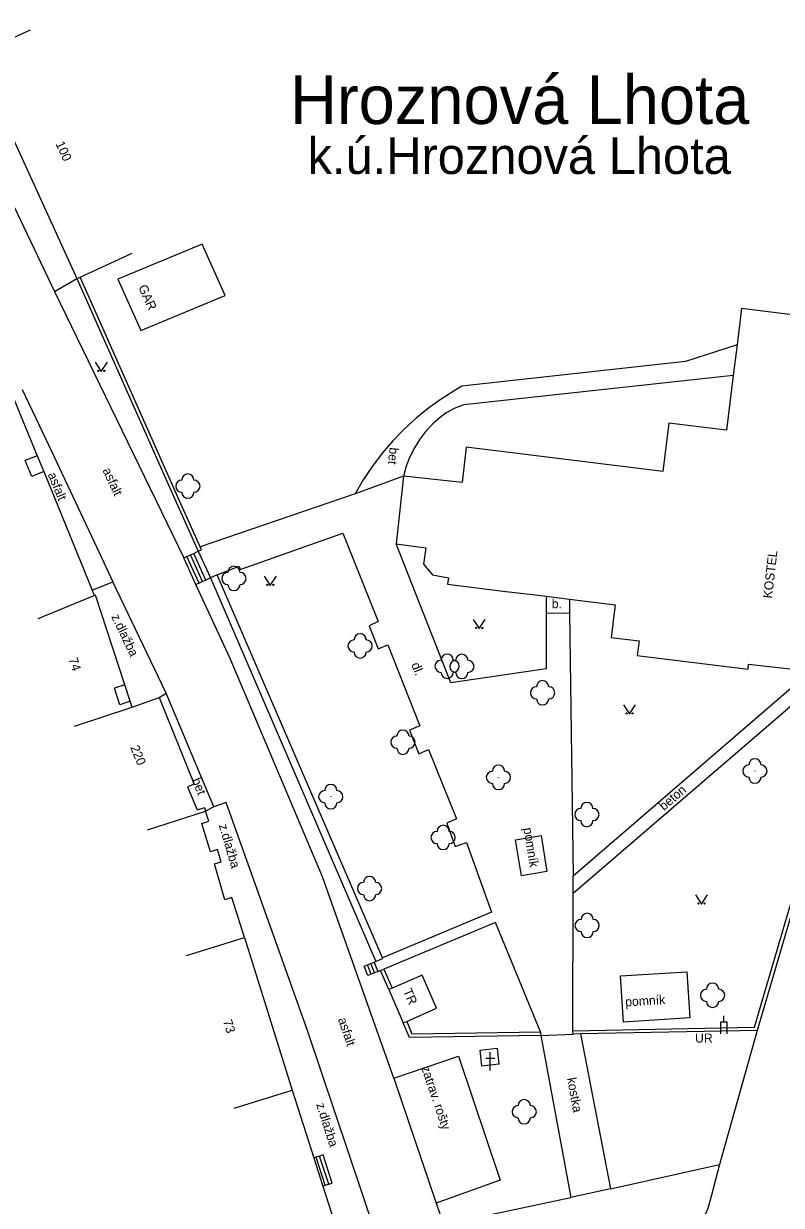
# Model space of a CAD drawing. Extents: x -544674 to -541478, y -1199076 to -1195527.
# Drawn here: x -542684.3 to -542622, y -1198223.7 to -1198126.6 of the extents above; entities that cross this region are included whole.
import ezdxf

# ---------------------------------------------------------------- set-up
doc = ezdxf.new("R2010")
doc.units = 0
for name, color, linetype in [('BUDOVY_MĚŘ', 7, 'Continuous'), ('NÁZEV_K_Ú', 7, 'Continuous'), ('NÁZVY_SÍDEL_JEDNOTKY', 7, 'Continuous'), ('POMOC_POPIS', 7, 'Continuous'), ('ROZHRANÍ_PLOCH', 7, 'Continuous'), ('ZELEŇ', 7, 'Continuous'), ('ZN_BUDOV', 7, 'Continuous'), ('ZN_DOPLŇKOVÉ', 7, 'Continuous'), ('ZN_KULTUR', 7, 'Continuous'), ('Č_POPIS_ORIENT', 7, 'Continuous')]:
    doc.layers.add(name, color=color, linetype=linetype)

msp = doc.modelspace()

# ---------------------------------------------------------------- linework, layer by layer
at = {"layer": 'BUDOVY_MĚŘ'}
for points in [[(-542683.75, -1198127.11), (-542688.3, -1198129.19)], [(-542688.3, -1198129.19), (-542679.92, -1198147.51)], [(-542676.56, -1198147.56), (-542674.67, -1198151.79), (-542667.72, -1198148.92), (-542669.61, -1198144.69), (-542676.56, -1198147.56)], [(-542679.65, -1198147.39), (-542675.37, -1198145.43)], [(-542679.92, -1198147.51), (-542679.65, -1198147.39)], [(-542611.82, -1198156.27), (-542619.01, -1198155.28), (-542618.47, -1198150.83), (-542625.3, -1198149.99), (-542625.66, -1198152.97)], [(-542625.66, -1198152.97), (-542625.97, -1198155.48)], [(-542625.97, -1198155.48), (-542626.52, -1198159.99), (-542631.27, -1198159.41), (-542631.76, -1198163.38), (-542647.93, -1198161.37), (-542648.25, -1198164.28), (-542653.07, -1198163.75)], [(-542685.28, -1198156.93), (-542683.18, -1198162.08)], [(-542683.18, -1198162.08), (-542682.64, -1198163.39)], [(-542682.64, -1198163.39), (-542678.67, -1198173.14)], [(-542653.07, -1198163.75), (-542653.68, -1198169.32)], [(-542653.68, -1198169.32), (-542651.24, -1198169.64), (-542651.42, -1198171), (-542650.7, -1198171.88), (-542649.38, -1198172.12), (-542649.45, -1198172.65), (-542644.66, -1198173.25), (-542641.52, -1198173.61), (-542641.35, -1198173.63)], [(-542683.11, -1198175.47), (-542678.49, -1198173.58)], [(-542678.67, -1198173.14), (-542678.49, -1198173.58)], [(-542675.97, -1198180.92), (-542678.39, -1198173.55), (-542678.49, -1198173.58)], [(-542641.35, -1198173.63), (-542639.44, -1198173.87)], [(-542639.44, -1198173.87), (-542635.69, -1198174.33), (-542636.02, -1198177.03), (-542633.71, -1198177.31), (-542633.86, -1198178.5), (-542624.76, -1198179.62), (-542624.71, -1198179.22), (-542619.63, -1198179.78)], [(-542675.53, -1198182.26), (-542675.97, -1198180.92)], [(-542675.37, -1198182.75), (-542675.53, -1198182.26)], [(-542675.37, -1198182.75), (-542673.15, -1198181.95)], [(-542673.15, -1198181.95), (-542670.28, -1198189.07), (-542670.84, -1198189.29), (-542670.04, -1198191.2), (-542669.44, -1198191), (-542669.35, -1198191.29)], [(-542680.12, -1198184.31), (-542675.37, -1198182.75)], [(-542674.11, -1198192.84), (-542669.35, -1198191.29)], [(-542666.13, -1198201.69), (-542667.18, -1198198.4), (-542667.75, -1198198.58), (-542668.62, -1198195.64), (-542668.05, -1198195.46), (-542668.37, -1198194.46), (-542668.94, -1198194.64), (-542669.65, -1198192.31), (-542669.08, -1198192.12), (-542669.35, -1198191.29)], [(-542670.9, -1198203.18), (-542666.13, -1198201.69)], [(-542666.13, -1198201.69), (-542662.22, -1198214.24)], [(-542652.81, -1198208.59), (-542650.35, -1198207.51), (-542651.54, -1198204.79), (-542654, -1198205.84)], [(-542654, -1198205.84), (-542654.27, -1198205.96)], [(-542654.27, -1198205.96), (-542653.09, -1198208.71)], [(-542653.09, -1198208.71), (-542652.81, -1198208.59)], [(-542666.99, -1198215.73), (-542662.22, -1198214.24)], [(-542662.22, -1198214.24), (-542660.44, -1198219.8)], [(-542660.44, -1198219.8), (-542659.7, -1198222.12)], [(-542659.7, -1198222.12), (-542658.03, -1198227.33), (-542667.96, -1198230.43)]]:
    msp.add_lwpolyline(points, dxfattribs=at)
at = {"layer": 'ROZHRANÍ_PLOCH'}
for points in [[(-542694.69, -1198117.2), (-542694.84, -1198117.59), (-542694.92, -1198118), (-542694.93, -1198118.43), (-542694.85, -1198118.85), (-542694.72, -1198119.19), (-542691.89, -1198126.89), (-542690.47, -1198130.35), (-542681.77, -1198148.59)], [(-542681.77, -1198148.59), (-542679.92, -1198147.51)], [(-542681.77, -1198148.59), (-542671.14, -1198170.48)], [(-542625.66, -1198152.97), (-542629.91, -1198154.34), (-542648.28, -1198156.37), (-542648.78, -1198156.66), (-542649.91, -1198157.37), (-542651, -1198158.15), (-542652.04, -1198159), (-542653.02, -1198159.91), (-542653.95, -1198160.87), (-542654.82, -1198161.88), (-542655.63, -1198162.95), (-542656.38, -1198164.06), (-542657.05, -1198165.22)], [(-542625.97, -1198155.48), (-542648.12, -1198157.9), (-542648.21, -1198157.93), (-542648.91, -1198158.21), (-542649.57, -1198158.56), (-542650.04, -1198158.91), (-542650.66, -1198159.46), (-542651.23, -1198160.07), (-542651.74, -1198160.72), (-542652.18, -1198161.43), (-542652.55, -1198162.17), (-542652.85, -1198162.95), (-542653.07, -1198163.75)], [(-542684.42, -1198156.65), (-542682.22, -1198161.24), (-542678.08, -1198170.03), (-542676.96, -1198172.44)], [(-542683.18, -1198162.08), (-542684.17, -1198162.48)], [(-542683.63, -1198163.8), (-542684.17, -1198162.48)], [(-542682.64, -1198163.39), (-542683.63, -1198163.8)], [(-542653.07, -1198163.75), (-542657.05, -1198165.22)], [(-542657.05, -1198165.22), (-542669.78, -1198169.57)], [(-542668.4, -1198171.88), (-542666.59, -1198171.16), (-542666.49, -1198171.44), (-542658.05, -1198168.45), (-542655.16, -1198175.7), (-542655.9, -1198176.06), (-542655.15, -1198177.95), (-542654.37, -1198177.64), (-542651.73, -1198184.29), (-542652.59, -1198184.63), (-542651.82, -1198186.58), (-542651.01, -1198186.24), (-542648.73, -1198191.93), (-542649.51, -1198192.28), (-542648.82, -1198194.2), (-542647.91, -1198193.87), (-542645.85, -1198199.61), (-542654.81, -1198203.36)], [(-542670.59, -1198170.23), (-542670.32, -1198170.11)], [(-542670.32, -1198170.11), (-542669.94, -1198169.94)], [(-542669.33, -1198172.3), (-542670.32, -1198170.11)], [(-542669.94, -1198169.94), (-542668.95, -1198172.13)], [(-542641.35, -1198175.06), (-542641.34, -1198179.6), (-542649.18, -1198180.76), (-542653.68, -1198169.32)], [(-542671.14, -1198170.48), (-542670.87, -1198170.36)], [(-542670.15, -1198172.67), (-542671.14, -1198170.48)], [(-542670.87, -1198170.36), (-542670.59, -1198170.23)], [(-542669.88, -1198172.55), (-542670.87, -1198170.36)], [(-542669.6, -1198172.42), (-542670.59, -1198170.23)], [(-542678.67, -1198173.14), (-542676.96, -1198172.44)], [(-542672.58, -1198181.59), (-542676.96, -1198172.44)], [(-542669.88, -1198172.55), (-542670.15, -1198172.67)], [(-542653.86, -1198213.24), (-542659.72, -1198196.71), (-542667.31, -1198178.76), (-542670.15, -1198172.67)], [(-542669.6, -1198172.42), (-542669.88, -1198172.55)], [(-542669.33, -1198172.3), (-542669.6, -1198172.42)], [(-542668.95, -1198172.13), (-542669.33, -1198172.3)], [(-542641.35, -1198173.63), (-542641.35, -1198175.06)], [(-542639.44, -1198173.87), (-542639.42, -1198175.03)], [(-542639.42, -1198175.03), (-542641.35, -1198175.06)], [(-542639.42, -1198175.03), (-542639.12, -1198196.62)], [(-542639.12, -1198196.62), (-542619.63, -1198179.78)], [(-542639.14, -1198198.04), (-542620.52, -1198182.04), (-542617.31, -1198182.39), (-542617.06, -1198180.06)], [(-542675.97, -1198180.92), (-542676.83, -1198181.2)], [(-542676.38, -1198182.55), (-542676.83, -1198181.2)], [(-542673.15, -1198181.95), (-542672.58, -1198181.59)], [(-542668.65, -1198190.94), (-542672.58, -1198181.59)], [(-542675.53, -1198182.26), (-542676.38, -1198182.55)], [(-542670.18, -1198232.14), (-542664.53, -1198232.67), (-542657.99, -1198232.28), (-542654.21, -1198229.47), (-542660.94, -1198209.41), (-542667.64, -1198190.59), (-542668.65, -1198190.94)], [(-542668.65, -1198190.94), (-542669.35, -1198191.29)], [(-542641.29, -1198196.27), (-542643.38, -1198196.61), (-542643.86, -1198193.65), (-542641.77, -1198193.31), (-542641.29, -1198196.27)], [(-542639.14, -1198198.04), (-542639.12, -1198196.62)], [(-542639.15, -1198209.35), (-542639.14, -1198198.04)], [(-542641.81, -1198209.43), (-542645.52, -1198200.45), (-542654.7, -1198204.29)], [(-542655.73, -1198204.71), (-542656.01, -1198204.82), (-542656.32, -1198204.04), (-542656.04, -1198203.93)], [(-542656.04, -1198203.93), (-542655.76, -1198203.82)], [(-542655.73, -1198204.71), (-542656.04, -1198203.93)], [(-542655.76, -1198203.82), (-542655.48, -1198203.71)], [(-542655.45, -1198204.6), (-542655.76, -1198203.82)], [(-542655.48, -1198203.71), (-542655.34, -1198203.65)], [(-542655.17, -1198204.49), (-542655.48, -1198203.71)], [(-542655.45, -1198204.6), (-542655.73, -1198204.71)], [(-542655.17, -1198204.49), (-542655.45, -1198204.6)], [(-542654.97, -1198204.41), (-542655.17, -1198204.49)], [(-542629.55, -1198208.3), (-542635, -1198208.64), (-542635.24, -1198204.85), (-542629.79, -1198204.51), (-542629.55, -1198208.3)], [(-542641.8, -1198209.73), (-542639.32, -1198223.05)], [(-542638.53, -1198209.62), (-542636.07, -1198222.34)], [(-542624.02, -1198209.33), (-542627.11, -1198220.36)], [(-542646.77, -1198210.96), (-542645.37, -1198210.78), (-542645.23, -1198212.09), (-542646.63, -1198212.27), (-542646.77, -1198210.96)], [(-542653.86, -1198213.24), (-542648.56, -1198211.45), (-542645.13, -1198221.63), (-542650.39, -1198223.52)], [(-542653.86, -1198213.24), (-542650.39, -1198223.52)], [(-542659.97, -1198219.65), (-542660.25, -1198219.74)], [(-542659.22, -1198221.96), (-542658.93, -1198221.87), (-542659.68, -1198219.56), (-542659.97, -1198219.65)], [(-542659.22, -1198221.96), (-542659.97, -1198219.65)], [(-542660.25, -1198219.74), (-542660.44, -1198219.8)], [(-542659.5, -1198222.05), (-542660.25, -1198219.74)], [(-542636.07, -1198222.34), (-542627.11, -1198220.36)], [(-542627.11, -1198220.36), (-542627.75, -1198222.88), (-542628.06, -1198223.97), (-542628.24, -1198224.41), (-542628.5, -1198224.8), (-542628.81, -1198225.15), (-542629.18, -1198225.45), (-542629.32, -1198225.53), (-542630.53, -1198225.8), (-542630.61, -1198225.82)], [(-542659.7, -1198222.12), (-542659.5, -1198222.05)], [(-542659.5, -1198222.05), (-542659.22, -1198221.96)], [(-542636.07, -1198222.34), (-542639.32, -1198223.05)], [(-542650.39, -1198223.52), (-542649.79, -1198225.28)], [(-542649.79, -1198225.28), (-542639.32, -1198223.05)]]:
    msp.add_lwpolyline(points, dxfattribs=at)
at = {"layer": 'ZELEŇ'}
for centre in [(-542670.8, -1198164.58), (-542667.01, -1198172.17), (-542656.64, -1198177.72), (-542649.49, -1198179.39), (-542648.28, -1198179.4), (-542641.64, -1198181.57), (-542653.12, -1198185.63), (-542645.27, -1198188.52), (-542624.19, -1198188), (-542659.05, -1198190.11), (-542638, -1198191.58), (-542649.82, -1198193.46), (-542655.86, -1198197.66), (-542637.98, -1198200.7), (-542627.67, -1198206.44), (-542643.15, -1198216.01)]:
    msp.add_circle(centre, 0.0005, dxfattribs=at)
for centre, start, end in [((-542671.3, -1198164.58), 89.99999, 269.99999), ((-542670.8, -1198164.08), 0, 179.99999), ((-542670.3, -1198164.58), 270, 89.99999), ((-542670.8, -1198165.08), 179.99999, 359.99999), ((-542667.51, -1198172.17), 89.99999, 269.99999), ((-542667.01, -1198171.67), 0, 179.99999), ((-542666.51, -1198172.17), 270, 89.99999), ((-542667.01, -1198172.67), 179.99999, 359.99999), ((-542656.64, -1198177.22), 0, 179.99999), ((-542657.14, -1198177.72), 89.99999, 269.99999), ((-542656.14, -1198177.72), 270, 89.99999), ((-542656.64, -1198178.22), 179.99999, 359.99999), ((-542649.49, -1198178.89), 0, 179.99999), ((-542648.28, -1198178.9), 0, 179.99999), ((-542649.99, -1198179.39), 89.99999, 269.99999), ((-542648.78, -1198179.4), 89.99999, 269.99999), ((-542648.99, -1198179.39), 270, 89.99999), ((-542647.78, -1198179.4), 270, 89.99999), ((-542649.49, -1198179.89), 179.99999, 359.99999), ((-542648.28, -1198179.9), 179.99999, 359.99999), ((-542641.64, -1198181.07), 0, 179.99999), ((-542642.14, -1198181.57), 89.99999, 269.99999), ((-542641.14, -1198181.57), 270, 89.99999), ((-542641.64, -1198182.07), 179.99999, 359.99999), ((-542653.12, -1198185.13), 0, 179.99999), ((-542653.62, -1198185.63), 89.99999, 269.99999), ((-542652.62, -1198185.63), 270, 89.99999), ((-542653.12, -1198186.13), 179.99999, 359.99999), ((-542645.27, -1198188.02), 0, 179.99999), ((-542624.69, -1198188), 89.99999, 269.99999), ((-542624.19, -1198187.5), 0, 179.99999), ((-542623.69, -1198188), 270, 89.99999), ((-542645.77, -1198188.52), 89.99999, 269.99999), ((-542644.77, -1198188.52), 270, 89.99999), ((-542624.19, -1198188.5), 179.99999, 359.99999), ((-542659.05, -1198189.61), 0, 179.99999), ((-542645.27, -1198189.02), 179.99999, 359.99999), ((-542659.55, -1198190.11), 89.99999, 269.99999), ((-542658.55, -1198190.11), 270, 89.99999), ((-542659.05, -1198190.61), 179.99999, 359.99999), ((-542638.5, -1198191.58), 89.99999, 269.99999), ((-542638, -1198191.08), 0, 179.99999), ((-542637.5, -1198191.58), 270, 89.99999), ((-542649.82, -1198192.96), 0, 179.99999), ((-542638, -1198192.08), 179.99999, 359.99999), ((-542650.32, -1198193.46), 89.99999, 269.99999), ((-542649.32, -1198193.46), 270, 89.99999), ((-542649.82, -1198193.96), 179.99999, 359.99999), ((-542656.36, -1198197.66), 89.99999, 269.99999), ((-542655.86, -1198197.16), 0, 179.99999), ((-542655.36, -1198197.66), 270, 89.99999), ((-542655.86, -1198198.16), 179.99999, 359.99999), ((-542638.48, -1198200.7), 89.99999, 269.99999), ((-542637.98, -1198200.2), 0, 179.99999), ((-542637.48, -1198200.7), 270, 89.99999), ((-542637.98, -1198201.2), 179.99999, 359.99999), ((-542628.17, -1198206.44), 89.99999, 269.99999), ((-542627.67, -1198205.94), 0, 179.99999), ((-542627.17, -1198206.44), 270, 89.99999), ((-542627.67, -1198206.94), 179.99999, 359.99999), ((-542643.65, -1198216.01), 89.99999, 269.99999), ((-542643.15, -1198215.51), 0, 179.99999), ((-542642.65, -1198216.01), 270, 89.99999), ((-542643.15, -1198216.51), 179.99999, 359.99999)]:
    msp.add_arc(centre, 0.5, start, end, dxfattribs=at)
at = {"layer": 'ZN_BUDOV'}
for p, q in [((-542646.315, -1198211.62), (-542645.565, -1198211.62)), ((-542645.94, -1198212.62), (-542645.94, -1198211.12))]:
    msp.add_line(p, q, dxfattribs=at)
at = {"layer": 'ZN_DOPLŇKOVÉ'}
msp.add_line((-542626.75, -1198208.62), (-542626.75, -1198208.12), dxfattribs=at)
for points in [[(-542679.92, -1198147.51), (-542671.76, -1198165.91), (-542669.94, -1198169.94)], [(-542669.78, -1198169.57), (-542671.49, -1198165.79), (-542679.65, -1198147.39)], [(-542669.94, -1198169.94), (-542669.67, -1198169.81), (-542669.78, -1198169.57)], [(-542668.4, -1198171.88), (-542668.95, -1198172.13)], [(-542654.81, -1198203.36), (-542668.4, -1198171.88)], [(-542668.95, -1198172.13), (-542655.34, -1198203.65)], [(-542639.15, -1198209.35), (-542624.23, -1198209.06), (-542618.94, -1198191.05), (-542614.55, -1198175.91), (-542614.11, -1198173.39)], [(-542613.78, -1198173.11), (-542614.28, -1198175.97), (-542618.67, -1198191.13), (-542624.02, -1198209.33)], [(-542655.34, -1198203.65), (-542654.79, -1198203.41), (-542654.81, -1198203.36)], [(-542654.97, -1198204.41), (-542654.7, -1198204.29)], [(-542654.27, -1198205.96), (-542654.97, -1198204.41)], [(-542654.7, -1198204.29), (-542654, -1198205.84)], [(-542641.8, -1198209.73), (-542652.59, -1198209.92), (-542653.09, -1198208.71)], [(-542652.81, -1198208.59), (-542652.39, -1198209.62), (-542641.81, -1198209.43)], [(-542627, -1198209.62), (-542627, -1198208.62), (-542626.5, -1198208.62), (-542626.5, -1198209.62)], [(-542641.81, -1198209.43), (-542641.8, -1198209.73)], [(-542641.8, -1198209.73), (-542639.14, -1198209.63)], [(-542639.14, -1198209.63), (-542639.15, -1198209.35)], [(-542638.53, -1198209.62), (-542639.14, -1198209.63)], [(-542624.02, -1198209.33), (-542638.53, -1198209.62)]]:
    msp.add_lwpolyline(points, dxfattribs=at)
at = {"layer": 'ZN_KULTUR'}
for points in [[(-542678.41, -1198154.4), (-542677.91, -1198155.15), (-542677.41, -1198154.4)], [(-542664.52, -1198171.99), (-542664.02, -1198172.74), (-542663.52, -1198171.99)], [(-542647.35, -1198175.54), (-542646.85, -1198176.29), (-542646.35, -1198175.54)], [(-542635, -1198182.56), (-542634.5, -1198183.31), (-542634, -1198182.56)], [(-542629.08, -1198198.19), (-542628.58, -1198198.94), (-542628.08, -1198198.19)]]:
    msp.add_lwpolyline(points, dxfattribs=at)
for centre in [(-542678.16, -1198155.1), (-542677.66, -1198155.1), (-542664.27, -1198172.69), (-542663.77, -1198172.69), (-542647.1, -1198176.24), (-542646.6, -1198176.24), (-542634.75, -1198183.26), (-542634.25, -1198183.26), (-542628.83, -1198198.89), (-542628.33, -1198198.89)]:
    msp.add_circle(centre, 0.05, dxfattribs=at)

# ---------------------------------------------------------------- texts
at = {"layer": 'NÁZEV_K_Ú'}
msp.add_text('k.ú.Hroznová Lhota', height=3, dxfattribs=at).set_placement((-542660.96, -1198138.92))
at = {"layer": 'NÁZVY_SÍDEL_JEDNOTKY'}
msp.add_text('Hroznová Lhota', height=4, dxfattribs=at).set_placement((-542662.41, -1198134.81))
at = {"layer": 'POMOC_POPIS'}
for s, rotation, p in [('GAR', 294.07002, (-542674.89, -1198148.22)), ('bet', 263.75998, (-542654.21, -1198161.37)), ('asfalt', 294.99998, (-542677.83, -1198163.28)), ('asfalt', 292.2, (-542682.33, -1198163.62)), ('KOSTEL', 83.40999, (-542622.79, -1198173.84)), ('b.', 0.11998, (-542640.89, -1198174.62)), ('z.dlažba', 295.57999, (-542677.11, -1198175.3)), ('dl.', 291.73, (-542652.45, -1198179.24)), ('bet', 292.74001, (-542670.49, -1198188.75)), ('beton', 40.81998, (-542631.67, -1198191.3)), ('z.dlažba', 286.47002, (-542668.26, -1198192.47)), ('pomník', 279.25, (-542643.22, -1198192.71)), ('TR', 293.64001, (-542653.13, -1198206.08)), ('pomník', 3.56999, (-542634.83, -1198207.36)), ('asfalt', 288.55003, (-542658.47, -1198208.41)), ('zatrav. rošty', 288.65001, (-542651.62, -1198212.4)), ('kostka', 280.54999, (-542639.64, -1198213.27)), ('z.dlažba', 287.75, (-542660.26, -1198215.41))]:
    msp.add_text(s, height=0.75, rotation=rotation, dxfattribs=at).set_placement(p)
msp.add_text('UR', height=0.75, dxfattribs=at).set_placement((-542629.11, -1198210.33))
at = {"layer": 'Č_POPIS_ORIENT'}
for s, rotation, p in [('100', 294.58001, (-542681.69, -1198136.43)), ('74', 288.16998, (-542680.61, -1198178.8)), ('220', 291.95001, (-542675.54, -1198186.06)), ('73', 287.3, (-542667.92, -1198208.56))]:
    msp.add_text(s, height=0.75, rotation=rotation, dxfattribs=at).set_placement(p)

doc.saveas('drawing.dxf')
